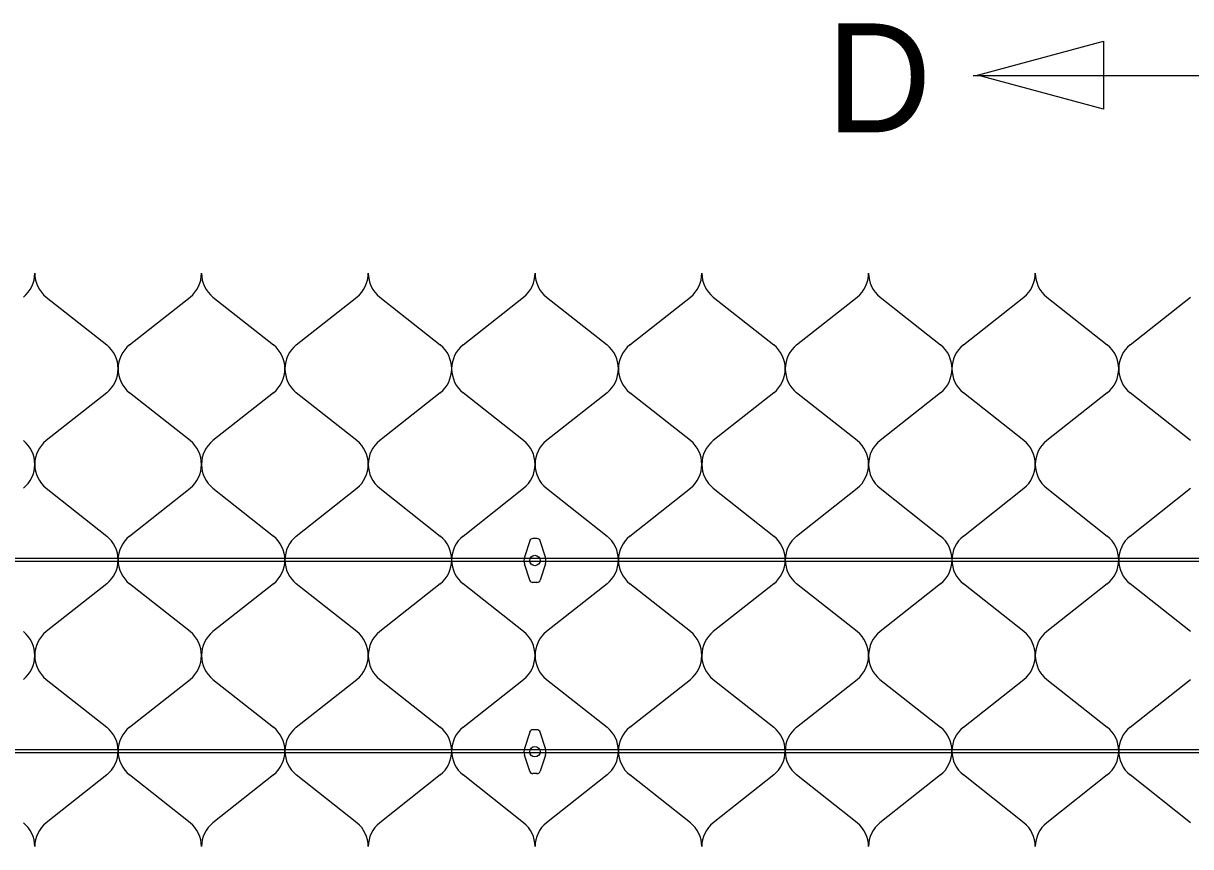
# Model space of a CAD drawing. Extents: x 638850 to 644908, y 297188 to 298900.
# Drawn here: x 641377.57 to 641424.46, y 298321.32 to 298354.38 of the extents above; entities that cross this region are included whole.
import ezdxf

# ---------------------------------------------------------------- set-up
doc = ezdxf.new("R2010")
doc.units = 0
for name, color, linetype in [('2', 7, 'Continuous'), ('5', 7, 'Continuous'), ('7', 7, 'Continuous'), ('8', 7, 'Continuous')]:
    doc.layers.add(name, color=color, linetype=linetype)

msp = doc.modelspace()

# ---------------------------------------------------------------- linework, layer by layer
at = {"layer": '2'}
for p, q in [((641378.485, 298343.391), (641380.918, 298341.472)), ((641381.834, 298341.472), (641384.266, 298343.391)), ((641385.184, 298343.391), (641387.616, 298341.472)), ((641388.532, 298341.472), (641390.964, 298343.391)), ((641391.882, 298343.391), (641394.314, 298341.472)), ((641395.23, 298341.472), (641397.663, 298343.391)), ((641398.58, 298343.391), (641401.012, 298341.472)), ((641401.931, 298341.472), (641404.363, 298343.391)), ((641405.281, 298343.391), (641407.713, 298341.472)), ((641408.629, 298341.472), (641411.061, 298343.391)), ((641411.979, 298343.391), (641414.411, 298341.472)), ((641415.325, 298341.472), (641417.757, 298343.391)), ((641418.675, 298343.391), (641421.107, 298341.472)), ((641422.023, 298341.472), (641424.456, 298343.391)), ((641380.918, 298339.552), (641378.485, 298337.634)), ((641384.266, 298337.634), (641381.834, 298339.552)), ((641387.616, 298339.552), (641385.184, 298337.634)), ((641390.964, 298337.634), (641388.532, 298339.552)), ((641394.314, 298339.552), (641391.882, 298337.634)), ((641397.663, 298337.634), (641395.23, 298339.552)), ((641401.012, 298339.552), (641398.58, 298337.634)), ((641404.363, 298337.634), (641401.931, 298339.552)), ((641407.713, 298339.552), (641405.281, 298337.634)), ((641411.061, 298337.634), (641408.629, 298339.552)), ((641414.411, 298339.552), (641411.979, 298337.634)), ((641417.757, 298337.634), (641415.325, 298339.552)), ((641421.107, 298339.552), (641418.675, 298337.634)), ((641424.456, 298337.634), (641422.023, 298339.552)), ((641378.485, 298335.714), (641380.918, 298333.795)), ((641381.834, 298333.795), (641384.266, 298335.714)), ((641385.184, 298335.714), (641387.616, 298333.795)), ((641388.532, 298333.795), (641390.964, 298335.714)), ((641391.882, 298335.714), (641394.314, 298333.795)), ((641395.23, 298333.795), (641397.663, 298335.714)), ((641398.58, 298335.714), (641401.012, 298333.795)), ((641401.931, 298333.795), (641404.363, 298335.714)), ((641405.281, 298335.714), (641407.713, 298333.795)), ((641408.629, 298333.795), (641411.061, 298335.714)), ((641411.979, 298335.714), (641414.411, 298333.795)), ((641415.325, 298333.795), (641417.757, 298335.714)), ((641418.675, 298335.714), (641421.107, 298333.795)), ((641422.023, 298333.795), (641424.456, 298335.714)), ((641380.918, 298331.875), (641378.485, 298329.957)), ((641384.266, 298329.957), (641381.834, 298331.875)), ((641387.616, 298331.875), (641385.184, 298329.957)), ((641390.964, 298329.957), (641388.532, 298331.875)), ((641394.314, 298331.875), (641391.882, 298329.957)), ((641397.663, 298329.957), (641395.23, 298331.875)), ((641401.012, 298331.875), (641398.58, 298329.957)), ((641404.363, 298329.957), (641401.931, 298331.875)), ((641407.713, 298331.875), (641405.281, 298329.957)), ((641411.061, 298329.957), (641408.629, 298331.875)), ((641414.411, 298331.875), (641411.979, 298329.957)), ((641417.757, 298329.957), (641415.325, 298331.875)), ((641421.107, 298331.875), (641418.675, 298329.957)), ((641424.456, 298329.957), (641422.023, 298331.875)), ((641378.485, 298328.039), (641380.918, 298326.121)), ((641381.834, 298326.121), (641384.266, 298328.039)), ((641385.184, 298328.039), (641387.616, 298326.121)), ((641388.532, 298326.121), (641390.964, 298328.039)), ((641391.882, 298328.039), (641394.314, 298326.121)), ((641395.23, 298326.121), (641397.663, 298328.039)), ((641398.58, 298328.039), (641401.012, 298326.121)), ((641401.929, 298326.121), (641404.361, 298328.039)), ((641405.278, 298328.039), (641407.711, 298326.121)), ((641408.627, 298326.121), (641411.059, 298328.039)), ((641411.977, 298328.039), (641414.409, 298326.121)), ((641415.325, 298326.121), (641417.757, 298328.039)), ((641418.675, 298328.039), (641421.107, 298326.121)), ((641422.023, 298326.121), (641424.456, 298328.039)), ((641380.918, 298324.201), (641378.485, 298322.282)), ((641384.266, 298322.282), (641381.834, 298324.201)), ((641387.616, 298324.201), (641385.184, 298322.282)), ((641390.964, 298322.282), (641388.532, 298324.201)), ((641394.314, 298324.201), (641391.882, 298322.282)), ((641397.663, 298322.282), (641395.23, 298324.201)), ((641401.012, 298324.201), (641398.58, 298322.282)), ((641404.361, 298322.282), (641401.929, 298324.201)), ((641407.711, 298324.201), (641405.278, 298322.282)), ((641411.059, 298322.282), (641408.627, 298324.201)), ((641414.409, 298324.201), (641411.977, 298322.282)), ((641417.757, 298322.282), (641415.325, 298324.201)), ((641421.107, 298324.201), (641418.675, 298322.282)), ((641424.456, 298322.282), (641422.023, 298324.201))]:
    msp.add_line(p, q, dxfattribs=at)
for centre, start, end in [((641376.792, 298344.351), 308.9482, 0), ((641379.261, 298344.351), 180, 231.0518), ((641383.49, 298344.351), 308.9482, 0), ((641385.96, 298344.351), 180, 231.0518), ((641390.188, 298344.351), 308.9482, 0), ((641392.658, 298344.351), 180, 231.0518), ((641396.887, 298344.351), 308.9482, 0), ((641399.356, 298344.351), 180, 231.0518), ((641403.587, 298344.351), 308.9482, 0), ((641406.057, 298344.351), 180, 231.0518), ((641410.285, 298344.351), 308.9482, 0), ((641412.755, 298344.351), 180, 231.0518), ((641416.981, 298344.351), 308.9482, 0), ((641419.451, 298344.351), 180, 231.0518), ((641380.141, 298340.512), 0, 51.0518), ((641382.61, 298340.512), 128.9482, 180), ((641386.839, 298340.512), 0, 51.0518), ((641389.309, 298340.512), 128.9482, 180), ((641393.538, 298340.512), 0, 51.0518), ((641396.007, 298340.512), 128.9482, 180), ((641400.236, 298340.512), 0, 51.0518), ((641402.707, 298340.512), 128.9482, 180), ((641406.936, 298340.512), 0, 51.0518), ((641409.406, 298340.512), 128.9482, 180), ((641413.635, 298340.512), 0, 51.0518), ((641416.102, 298340.512), 128.9482, 180), ((641420.331, 298340.512), 0, 51.0518), ((641422.8, 298340.512), 128.9482, 180), ((641380.141, 298340.512), 308.9482, 0), ((641382.61, 298340.512), 180, 231.0518), ((641386.839, 298340.512), 308.9482, 0), ((641389.309, 298340.512), 180, 231.0518), ((641393.538, 298340.512), 308.9482, 0), ((641396.007, 298340.512), 180, 231.0518), ((641400.236, 298340.512), 308.9482, 0), ((641402.707, 298340.512), 180, 231.0518), ((641406.936, 298340.512), 308.9482, 0), ((641409.406, 298340.512), 180, 231.0518), ((641413.635, 298340.512), 308.9482, 0), ((641416.102, 298340.512), 180, 231.0518), ((641420.331, 298340.512), 308.9482, 0), ((641422.8, 298340.512), 180, 231.0518), ((641376.792, 298336.674), 0, 51.0518), ((641379.261, 298336.674), 128.9482, 180), ((641383.49, 298336.674), 0, 51.0518), ((641385.96, 298336.674), 128.9482, 180), ((641390.188, 298336.674), 0, 51.0518), ((641392.658, 298336.674), 128.9482, 180), ((641396.887, 298336.674), 0, 51.0518), ((641399.356, 298336.674), 128.9482, 180), ((641403.587, 298336.674), 0, 51.0518), ((641406.057, 298336.674), 128.9482, 180), ((641410.285, 298336.674), 0, 51.0518), ((641412.755, 298336.674), 128.9482, 180), ((641416.981, 298336.674), 0, 51.0518), ((641419.451, 298336.674), 128.9482, 180), ((641376.792, 298336.674), 308.9482, 0), ((641379.261, 298336.674), 180, 231.0518), ((641383.49, 298336.674), 308.9482, 0), ((641385.96, 298336.674), 180, 231.0518), ((641390.188, 298336.674), 308.9482, 0), ((641392.658, 298336.674), 180, 231.0518), ((641396.887, 298336.674), 308.9482, 0), ((641399.356, 298336.674), 180, 231.0518), ((641403.587, 298336.674), 308.9482, 0), ((641406.057, 298336.674), 180, 231.0518), ((641410.285, 298336.674), 308.9482, 0), ((641412.755, 298336.674), 180, 231.0518), ((641416.981, 298336.674), 308.9482, 0), ((641419.451, 298336.674), 180, 231.0518), ((641380.141, 298332.835), 0, 51.0518), ((641382.61, 298332.835), 128.9482, 180), ((641386.839, 298332.835), 0, 51.0518), ((641389.309, 298332.835), 128.9482, 180), ((641393.538, 298332.835), 0, 51.0518), ((641396.007, 298332.835), 128.9482, 180), ((641400.236, 298332.835), 0, 51.0518), ((641402.707, 298332.835), 128.9482, 180), ((641406.936, 298332.835), 0, 51.0518), ((641409.406, 298332.835), 128.9482, 180), ((641413.635, 298332.835), 0, 51.0518), ((641416.102, 298332.835), 128.9482, 180), ((641420.331, 298332.835), 0, 51.0518), ((641422.8, 298332.835), 128.9482, 180), ((641380.141, 298332.835), 308.9482, 0), ((641382.61, 298332.835), 180, 231.0518), ((641386.839, 298332.835), 308.9482, 0), ((641389.309, 298332.835), 180, 231.0518), ((641393.538, 298332.835), 308.9482, 0), ((641396.007, 298332.835), 180, 231.0518), ((641400.236, 298332.835), 308.9482, 0), ((641402.707, 298332.835), 180, 231.0518), ((641406.936, 298332.835), 308.9482, 0), ((641409.406, 298332.835), 180, 231.0518), ((641413.635, 298332.835), 308.9482, 0), ((641416.102, 298332.835), 180, 231.0518), ((641420.331, 298332.835), 308.9482, 0), ((641422.8, 298332.835), 180, 231.0518), ((641376.792, 298328.997), 0, 51.0518), ((641379.261, 298328.997), 128.9482, 180), ((641383.49, 298328.997), 0, 51.0518), ((641385.96, 298328.997), 128.9482, 180), ((641390.188, 298328.997), 0, 51.0518), ((641392.658, 298328.997), 128.9482, 180), ((641396.887, 298328.997), 0, 51.0518), ((641399.356, 298328.997), 128.9482, 180), ((641403.587, 298328.997), 0, 51.0518), ((641406.057, 298328.997), 128.9482, 180), ((641410.285, 298328.997), 0, 51.0518), ((641412.755, 298328.997), 128.9482, 180), ((641416.981, 298328.997), 0, 51.0518), ((641419.451, 298328.997), 128.9482, 180), ((641376.792, 298328.999), 308.9482, 0), ((641379.261, 298328.999), 180, 231.0518), ((641383.49, 298328.999), 308.9482, 0), ((641385.96, 298328.999), 180, 231.0518), ((641390.188, 298328.999), 308.9482, 0), ((641392.658, 298328.999), 180, 231.0518), ((641396.887, 298328.999), 308.9482, 0), ((641399.356, 298328.999), 180, 231.0518), ((641403.585, 298328.999), 308.9482, 0), ((641406.054, 298328.999), 180, 231.0518), ((641410.283, 298328.999), 308.9482, 0), ((641412.753, 298328.999), 180, 231.0518), ((641416.981, 298328.999), 308.9482, 0), ((641419.451, 298328.999), 180, 231.0518), ((641380.141, 298325.161), 0, 51.0518), ((641382.61, 298325.161), 128.9482, 180), ((641386.839, 298325.161), 0, 51.0518), ((641389.309, 298325.161), 128.9482, 180), ((641393.538, 298325.161), 0, 51.0518), ((641396.007, 298325.161), 128.9482, 180), ((641400.236, 298325.161), 0, 51.0518), ((641402.705, 298325.161), 128.9482, 180), ((641406.934, 298325.161), 0, 51.0518), ((641409.403, 298325.161), 128.9482, 180), ((641413.632, 298325.161), 0, 51.0518), ((641416.102, 298325.161), 128.9482, 180), ((641420.331, 298325.161), 0, 51.0518), ((641422.8, 298325.161), 128.9482, 180), ((641380.141, 298325.161), 308.9482, 0), ((641382.61, 298325.161), 180, 231.0518), ((641386.839, 298325.161), 308.9482, 0), ((641389.309, 298325.161), 180, 231.0518), ((641393.538, 298325.161), 308.9482, 0), ((641396.007, 298325.161), 180, 231.0518), ((641400.236, 298325.161), 308.9482, 0), ((641402.705, 298325.161), 180, 231.0518), ((641406.934, 298325.161), 308.9482, 0), ((641409.403, 298325.161), 180, 231.0518), ((641413.632, 298325.161), 308.9482, 0), ((641416.102, 298325.161), 180, 231.0518), ((641420.331, 298325.161), 308.9482, 0), ((641422.8, 298325.161), 180, 231.0518), ((641376.792, 298321.322), 0, 51.0518), ((641379.261, 298321.322), 128.9482, 180), ((641383.49, 298321.322), 0, 51.0518), ((641385.96, 298321.322), 128.9482, 180), ((641390.188, 298321.322), 0, 51.0518), ((641392.658, 298321.322), 128.9482, 180), ((641396.887, 298321.322), 0, 51.0518), ((641399.356, 298321.322), 128.9482, 180), ((641403.585, 298321.322), 0, 51.0518), ((641406.054, 298321.322), 128.9482, 180), ((641410.283, 298321.322), 0, 51.0518), ((641412.753, 298321.322), 128.9482, 180), ((641416.981, 298321.322), 0, 51.0518), ((641419.451, 298321.322), 128.9482, 180)]:
    msp.add_arc(centre, 1.235, start, end, dxfattribs=at)
at = {"layer": '5'}
for points in [[(641339.533, 298332.906), (641443.886, 298332.906), (641443.886, 298332.771), (641339.533, 298332.771)], [(641339.533, 298325.23), (641564.457, 298325.23), (641564.457, 298325.095), (641339.533, 298325.095)]]:
    msp.add_lwpolyline(points, close=True, dxfattribs=at)
at = {"layer": '7'}
msp.add_line((641415.715, 298352.284), (641428.118, 298352.284), dxfattribs=at)
msp.add_lwpolyline([(641420.955, 298350.942), (641415.898, 298352.303), (641420.955, 298353.663)], close=True, dxfattribs=at)
at = {"layer": '8'}
for p, q in [((641398.201, 298333.693), (641398.033, 298333.693)), ((641397.906, 298333.599), (641397.698, 298332.948)), ((641398.535, 298332.948), (641398.327, 298333.599)), ((641397.906, 298332.027), (641397.698, 298332.678)), ((641398.535, 298332.678), (641398.327, 298332.027)), ((641398.201, 298331.933), (641398.033, 298331.933)), ((641397.906, 298325.92), (641397.698, 298325.269)), ((641398.201, 298326.014), (641398.033, 298326.014)), ((641398.535, 298325.269), (641398.327, 298325.92)), ((641397.906, 298324.348), (641397.698, 298324.999)), ((641398.535, 298324.999), (641398.327, 298324.348)), ((641398.201, 298324.254), (641398.033, 298324.254))]:
    msp.add_line(p, q, dxfattribs=at)
for centre in [(641398.117, 298332.813), (641398.117, 298325.134)]:
    msp.add_circle(centre, 0.209, dxfattribs=at)
for centre, radius, start, end in [((641398.034, 298333.558), 0.135, 89.9999, 162.298), ((641398.199, 298333.558), 0.135, 17.702, 90), ((641398.117, 298332.813), 0.44, 162.2974, 197.7022), ((641398.117, 298332.813), 0.44, 342.2975, 17.7021), ((641398.034, 298332.068), 0.135, 197.7019, 270), ((641398.199, 298332.068), 0.135, 270, 342.2979), ((641398.034, 298325.879), 0.135, 89.9999, 162.298), ((641398.199, 298325.879), 0.135, 17.702, 90), ((641398.117, 298325.134), 0.44, 162.2974, 197.7022), ((641398.117, 298325.134), 0.44, 342.2975, 17.7021), ((641398.034, 298324.388), 0.135, 197.7019, 270), ((641398.199, 298324.388), 0.135, 270, 342.2979)]:
    msp.add_arc(centre, radius, start, end, dxfattribs=at)

# ---------------------------------------------------------------- texts
at = {"layer": '7'}
msp.add_text('D', height=4.374, dxfattribs=at).set_placement((641409.821, 298350.01))

doc.saveas('drawing.dxf')
